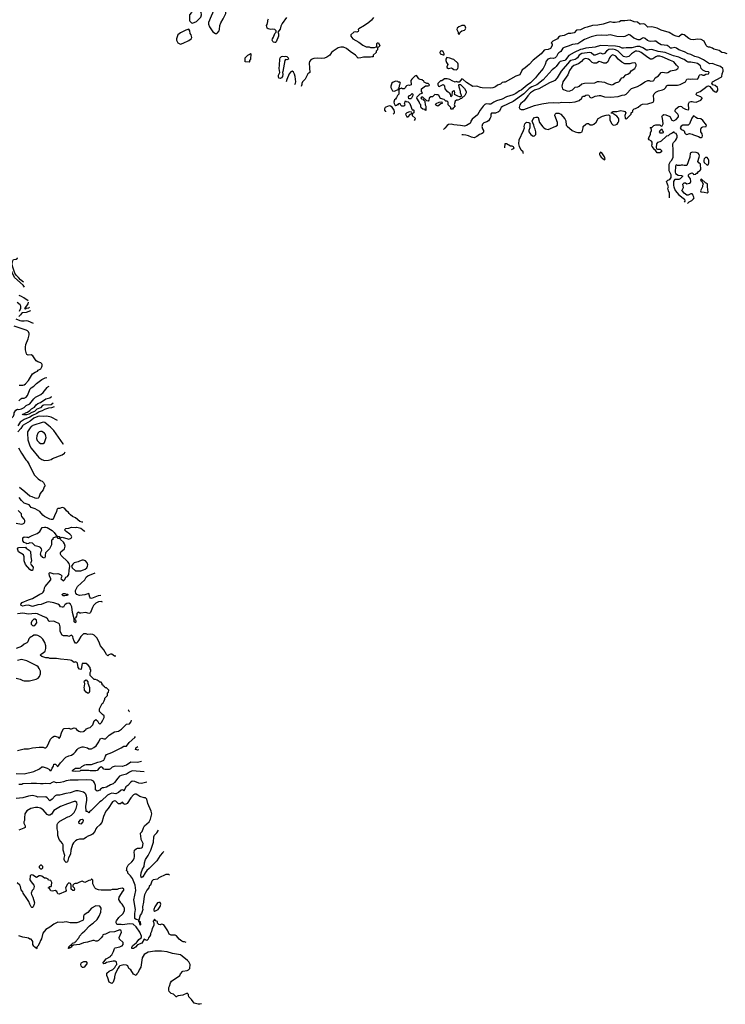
# Model space of a CAD drawing. Header units: inches. Extents: x 2348341 to 2479810, y 460419 to 613669.
# Tile 482 of 656: x 2440782 to 2451262, y 531399 to 546036. Entities that reach past the tile are written whole.
import ezdxf

# ---------------------------------------------------------------- set-up
doc = ezdxf.new("R2010")
doc.units = ezdxf.units.IN
doc.header["$MEASUREMENT"] = 0
for name, color, linetype in [('C4543', 7, 'Continuous'), ('C4544', 7, 'Continuous'), ('C4554', 7, 'Continuous')]:
    doc.layers.add(name, color=color, linetype=linetype)

msp = doc.modelspace()

# ---------------------------------------------------------------- linework, layer by layer
at = {"layer": 'C4543', "color": 2}
for points, elevation in [([(2440824, 540000), (2440799, 539961), (2440753, 539910)], 50), ([(2440972, 540000), (2440954, 539990), (2440935, 539970), (2440899, 539910), (2440895, 539890), (2440904, 539790), (2440930, 539702), (2440950, 539665), (2441068, 539528), (2441110, 539496), (2441150, 539485), (2441210, 539486), (2441250, 539498), (2441269, 539511), (2441414, 539566), (2441448, 539592), (2441458, 539613)], 54), ([(2441431, 539723), (2441428, 539730), (2441287, 539927), (2441238, 539978), (2441212, 540000)], 54), ([(2440766, 539670), (2440806, 539590), (2440871, 539491), (2440891, 539471), (2440923, 539423), (2440998, 539270), (2441058, 539210), (2441090, 539185), (2441115, 539175), (2441137, 539157), (2441157, 539117), (2441158, 539110), (2441145, 539090), (2441131, 539049), (2441088, 538992), (2441065, 538935), (2441055, 538925), (2441030, 538919), (2441010, 538924), (2440965, 538945), (2440930, 538955), (2440859, 539019), (2440780, 539080)], 50), ([(2441717, 538565), (2441710, 538565), (2441676, 538576), (2441610, 538629), (2441568, 538650), (2441534, 538674), (2441515, 538695), (2441508, 538710), (2441476, 538736), (2441450, 538768), (2441430, 538778), (2441410, 538786), (2441371, 538769), (2441350, 538768), (2441340, 538760), (2441332, 538750), (2441330, 538726), (2441297, 538663), (2441278, 538610), (2441270, 538604), (2441250, 538604), (2441230, 538610), (2441150, 538650), (2441124, 538670), (2441083, 538723), (2441010, 538765), (2440950, 538785), (2440923, 538823), (2440850, 538849), (2440810, 538889), (2440775, 538935)], 54), ([(2440730, 538551), (2440810, 538538), (2440830, 538542), (2440850, 538554), (2440858, 538570), (2440858, 538590), (2440848, 538610), (2440815, 538650), (2440808, 538670), (2440808, 538690), (2440759, 538739)], 58), ([(2442009, 537379), (2441990, 537385), (2441950, 537381), (2441910, 537360), (2441879, 537330), (2441861, 537299), (2441834, 537226), (2441824, 537216), (2441810, 537209), (2441766, 537226), (2441690, 537214), (2441675, 537215), (2441650, 537228), (2441640, 537220), (2441632, 537210), (2441631, 537190), (2441623, 537170), (2441610, 537146), (2441594, 537130), (2441598, 537118), (2441610, 537114), (2441614, 537090), (2441610, 537068), (2441590, 537086), (2441589, 537131), (2441566, 537226), (2441558, 537310), (2441536, 537350), (2441510, 537364), (2441483, 537357), (2441458, 537342), (2441447, 537333), (2441430, 537305), (2441410, 537301), (2441390, 537309), (2441373, 537333), (2441348, 537350), (2441290, 537369), (2441210, 537380), (2441185, 537375), (2441098, 537342), (2441050, 537338), (2440970, 537315), (2440910, 537332), (2440870, 537330), (2440830, 537317), (2440803, 537330), (2440798, 537350), (2440819, 537370), (2440910, 537413), (2440970, 537433), (2441082, 537498), (2441114, 537510), (2441130, 537526), (2441145, 537550), (2441149, 537590), (2441161, 537610), (2441244, 537710), (2441244, 537730), (2441226, 537766), (2441218, 537810), (2441230, 537816), (2441290, 537798), (2441350, 537805), (2441390, 537791), (2441405, 537770), (2441402, 537750), (2441392, 537730), (2441430, 537694), (2441450, 537714), (2441466, 537750), (2441490, 537761), (2441509, 537790), (2441514, 537850), (2441525, 537910), (2441514, 537954), (2441499, 537979), (2441399, 538070), (2441388, 538090), (2441388, 538110), (2441394, 538126), (2441449, 538170), (2441457, 538210), (2441445, 538245), (2441430, 538268), (2441387, 538307), (2441382, 538322), (2441350, 538326), (2441342, 538342), (2441330, 538346), (2441310, 538346), (2441274, 538330), (2441274, 538310), (2441258, 538302), (2441254, 538290), (2441252, 538228), (2441222, 538170), (2441167, 538113), (2441158, 538070), (2441162, 538050), (2441150, 538029), (2441122, 538042), (2441115, 538055), (2441102, 538062), (2441089, 538089), (2441099, 538130), (2441109, 538150), (2441105, 538170), (2441090, 538189), (2441070, 538199), (2441010, 538216), (2440970, 538254), (2440930, 538258), (2440910, 538248), (2440890, 538246), (2440875, 538255), (2440850, 538262), (2440827, 538290), (2440827, 538333), (2440850, 538347), (2440886, 538346), (2440902, 538342), (2440910, 538334), (2440926, 538350), (2440966, 538370), (2441043, 538397), (2441082, 538430), (2441114, 538486), (2441150, 538494), (2441170, 538494), (2441190, 538488), (2441263, 538443), (2441294, 538414), (2441320, 538380), (2441334, 538370), (2441338, 538358), (2441370, 538352), (2441378, 538338), (2441390, 538334), (2441410, 538342), (2441497, 538317), (2441510, 538316), (2441546, 538330), (2441558, 538350), (2441548, 538370), (2441528, 538390), (2441470, 538428), (2441449, 538451), (2441466, 538470), (2441510, 538477), (2441550, 538491), (2441613, 538487), (2441630, 538491), (2441690, 538478), (2441740, 538440), (2441750, 538430)], 54), ([(2441985, 537477), (2441948, 537472), (2441850, 537434), (2441835, 537435), (2441822, 537450), (2441810, 537506), (2441750, 537484), (2441670, 537474), (2441630, 537489), (2441615, 537510), (2441609, 537530), (2441610, 537552), (2441642, 537610), (2441749, 537710), (2441769, 537750), (2441793, 537767), (2441901, 537815)], 50), ([(2442207, 536575), (2442190, 536575), (2442150, 536604), (2442130, 536604), (2442106, 536594), (2442090, 536578), (2442070, 536598), (2442030, 536668), (2441984, 536730), (2441955, 536795), (2441926, 536846), (2441890, 536888), (2441870, 536898), (2441830, 536902), (2441790, 536898), (2441767, 536907), (2441730, 536908), (2441690, 536868), (2441655, 536805), (2441638, 536790), (2441630, 536768), (2441610, 536768), (2441590, 536798), (2441575, 536835), (2441570, 536866), (2441550, 536886), (2441510, 536868), (2441490, 536878), (2441430, 536878), (2441410, 536886), (2441383, 536943), (2441385, 537010), (2441374, 537050), (2441362, 537062), (2441318, 537078), (2441290, 537094), (2441230, 537089), (2441214, 537094), (2441193, 537130), (2441170, 537149), (2441130, 537163), (2441044, 537204), (2441010, 537208), (2440910, 537201), (2440830, 537214), (2440750, 537206)], 58), ([(2440750, 535172), (2440850, 535198), (2440910, 535198), (2440970, 535211), (2441070, 535222), (2441130, 535222), (2441150, 535214), (2441170, 535214), (2441190, 535234), (2441240, 535340), (2441270, 535372), (2441295, 535385), (2441310, 535386), (2441351, 535371), (2441370, 535352), (2441382, 535370), (2441408, 535450), (2441430, 535494), (2441440, 535500), (2441510, 535502), (2441530, 535492), (2441550, 535492), (2441590, 535511), (2441610, 535502), (2441623, 535483), (2441660, 535460), (2441690, 535451), (2441727, 535453), (2441742, 535458), (2441746, 535470), (2441762, 535478), (2441770, 535494), (2441810, 535511), (2441830, 535512), (2441870, 535552), (2441890, 535612), (2441910, 535634), (2441935, 535615), (2441950, 535582), (2441970, 535565), (2441974, 535566), (2441998, 535590), (2442016, 535624), (2442036, 535664), (2442038, 535690), (2442010, 535708), (2441968, 535750), (2441968, 535790), (2442008, 535870), (2442020, 535880), (2442038, 535910), (2442047, 535933), (2442048, 535952), (2442086, 535990), (2442086, 536030), (2442102, 536038), (2442106, 536070), (2442070, 536106), (2442050, 536106), (2442042, 536122), (2442027, 536127), (2442022, 536142), (2442006, 536150), (2442006, 536170), (2441990, 536186), (2441970, 536188), (2441960, 536200), (2441930, 536218), (2441907, 536227), (2441888, 536228), (2441830, 536286), (2441828, 536330), (2441838, 536350), (2441838, 536370), (2441828, 536388), (2441827, 536407), (2441800, 536440), (2441770, 536466), (2441710, 536466), (2441697, 536383), (2441690, 536378), (2441670, 536382), (2441650, 536408), (2441639, 536470), (2441630, 536482), (2441610, 536488), (2441590, 536482), (2441550, 536509), (2441530, 536515), (2441490, 536522), (2441390, 536528), (2441330, 536542), (2441230, 536542), (2441210, 536549), (2441170, 536549), (2441108, 536570), (2441088, 536590), (2441106, 536610), (2441130, 536622), (2441158, 536650), (2441169, 536691), (2441169, 536730), (2441156, 536776), (2441127, 536827), (2441097, 536857), (2441050, 536884), (2441030, 536889), (2440990, 536886), (2440974, 536870), (2440950, 536862), (2440930, 536849), (2440916, 536830), (2440904, 536790), (2440890, 536773), (2440848, 536752), (2440810, 536717), (2440731, 536689)], 62), ([(2440730, 536246), (2440791, 536231), (2440830, 536211), (2440850, 536206), (2440926, 536210), (2441025, 536235), (2441058, 536250), (2441075, 536270), (2441089, 536310), (2441089, 536350), (2441072, 536392), (2441055, 536415), (2441035, 536430), (2440890, 536507), (2440810, 536524), (2440751, 536509)], 66), ([(2442411, 535747), (2442406, 535750), (2442398, 535770), (2442404, 535775)], 58), ([(2440730, 534829), (2440850, 534826), (2440990, 534862), (2441078, 534902), (2441110, 534931), (2441130, 534931), (2441191, 534911), (2441222, 534890), (2441230, 534874), (2441250, 534874), (2441262, 534910), (2441282, 534938), (2441290, 534971), (2441314, 534970), (2441334, 534950), (2441338, 534938), (2441350, 534934), (2441388, 534990), (2441469, 535071), (2441510, 535091), (2441550, 535105), (2441588, 535130), (2441609, 535151), (2441634, 535186), (2441655, 535205), (2441710, 535225), (2441730, 535225), (2441790, 535211), (2441810, 535198), (2441850, 535198), (2441883, 535217), (2441916, 535244), (2441957, 535303), (2441975, 535345), (2442004, 535356), (2442030, 535345), (2442054, 535346), (2442110, 535398), (2442163, 535437), (2442189, 535451), (2442250, 535461), (2442295, 535490), (2442370, 535565), (2442410, 535571), (2442430, 535591), (2442436, 535604), (2442442, 535623)], 58), ([(2442593, 535007), (2442530, 534995), (2442430, 534998), (2442370, 534953), (2442334, 534946), (2442310, 534934), (2442200, 534940), (2442157, 534923), (2442130, 534898), (2442110, 534888), (2442050, 534888), (2442033, 534893), (2442010, 534922), (2441990, 534929), (2441962, 534910), (2441930, 534875), (2441910, 534869), (2441830, 534869), (2441810, 534875), (2441770, 534877), (2441687, 534873), (2441673, 534867), (2441610, 534859), (2441570, 534864), (2441562, 534870), (2441582, 534890), (2441610, 534908), (2441630, 534912), (2441670, 534910), (2441685, 534915), (2441705, 534935), (2441750, 534957), (2441770, 534963), (2441850, 534965), (2441941, 534999), (2441989, 535010), (2442030, 535028), (2442043, 535050), (2442054, 535086), (2442070, 535112), (2442150, 535141), (2442288, 535210), (2442330, 535238), (2442370, 535238), (2442408, 535292), (2442492, 535368), (2442502, 535378)], 54), ([(2442550, 535182), (2442550, 535182), (2442530, 535177), (2442498, 535190), (2442506, 535194), (2442509, 535210), (2442538, 535230)], 50), ([(2442631, 534853), (2442630, 534853), (2442450, 534869), (2442410, 534849), (2442370, 534819), (2442290, 534801), (2442265, 534790), (2442237, 534763), (2442190, 534695), (2442170, 534679), (2442130, 534664), (2442070, 534625), (2442030, 534615), (2442010, 534615), (2441982, 534598), (2441970, 534585), (2441930, 534569), (2441909, 534589), (2441909, 534650), (2441895, 534690), (2441877, 534717), (2441846, 534730), (2441770, 534738), (2441650, 534729), (2441530, 534733), (2441470, 534721), (2441430, 534706), (2441390, 534698), (2441330, 534694), (2441290, 534705), (2441262, 534698), (2441230, 534678), (2441170, 534682), (2441130, 534675), (2441090, 534675), (2441030, 534684), (2440950, 534684), (2440830, 534675), (2440811, 534669), (2440771, 534669)], 58), ([(2442668, 534702), (2442590, 534681), (2442550, 534685), (2442490, 534709), (2442450, 534714), (2442425, 534695), (2442390, 534654), (2442358, 534630), (2442330, 534569), (2442322, 534582), (2442310, 534589), (2442290, 534582), (2442250, 534549), (2442210, 534530), (2442150, 534537), (2442125, 534530), (2442086, 534510), (2441995, 534425), (2441970, 534409), (2441842, 534278), (2441820, 534260), (2441810, 534246), (2441790, 534266), (2441770, 534266), (2441769, 534269), (2441766, 534346), (2441778, 534430), (2441779, 534470), (2441775, 534495), (2441762, 534522), (2441750, 534539), (2441730, 534553), (2441650, 534573), (2441614, 534574), (2441530, 534541), (2441467, 534533), (2441371, 534509), (2441330, 534509), (2441310, 534499), (2441266, 534450), (2441230, 534424), (2441190, 534469), (2441170, 534484), (2441050, 534479), (2441030, 534489), (2440970, 534502), (2440910, 534494), (2440830, 534469), (2440730, 534459)], 62), ([(2443009, 533318), (2442990, 533328), (2442950, 533328), (2442850, 533278), (2442830, 533262), (2442762, 533250), (2442742, 533230), (2442722, 533170), (2442706, 533154), (2442698, 533130), (2442670, 533098), (2442634, 533026), (2442623, 532970), (2442620, 532920), (2442605, 532850), (2442605, 532830), (2442611, 532810), (2442591, 532750), (2442570, 532722), (2442551, 532650), (2442553, 532633), (2442570, 532630), (2442577, 532583), (2442570, 532578), (2442562, 532618), (2442566, 532626), (2442550, 532629), (2442549, 532649), (2442510, 532660), (2442494, 532674), (2442493, 532747), (2442504, 532810), (2442479, 532950), (2442509, 533090), (2442499, 533170), (2442455, 533270), (2442429, 533309), (2442388, 533350), (2442387, 533367), (2442369, 533390), (2442375, 533405), (2442375, 533430), (2442382, 533450), (2442395, 533470), (2442445, 533515), (2442472, 533548), (2442482, 533570), (2442489, 533590), (2442489, 533630), (2442482, 533650), (2442488, 533690), (2442510, 533712), (2442530, 533722), (2442570, 533719), (2442590, 533723), (2442605, 533735), (2442613, 533790), (2442597, 533830), (2442584, 533850), (2442582, 533910), (2442575, 533930), (2442578, 533942), (2442602, 533970), (2442618, 534022), (2442635, 534050), (2442704, 534110), (2442726, 534154), (2442746, 534230), (2442736, 534270), (2442683, 534383), (2442668, 534450), (2442650, 534468), (2442630, 534469), (2442566, 534490), (2442538, 534510), (2442510, 534522), (2442490, 534524), (2442470, 534515), (2442431, 534470), (2442376, 534384), (2442350, 534368), (2442330, 534378), (2442310, 534404), (2442279, 534381), (2442250, 534379), (2442210, 534421), (2442190, 534425), (2442158, 534410), (2442098, 534310), (2442061, 534270), (2442026, 534190), (2442000, 534100), (2441974, 534066), (2441925, 534030), (2441911, 534009), (2441898, 533970), (2441861, 533930), (2441850, 533921), (2441786, 533894), (2441770, 533878), (2441730, 533855), (2441670, 533853), (2441637, 533843), (2441610, 533829), (2441579, 533801), (2441565, 533775), (2441539, 533690), (2441536, 533630), (2441504, 533576), (2441490, 533518), (2441470, 533508), (2441450, 533528), (2441444, 533550), (2441444, 533570), (2441454, 533610), (2441429, 533690), (2441429, 533770), (2441419, 533790), (2441369, 533850), (2441349, 533909), (2441349, 533970), (2441338, 534010), (2441338, 534070), (2441348, 534090), (2441376, 534124), (2441495, 534185), (2441518, 534190), (2441550, 534211), (2441589, 534250), (2441621, 534310), (2441637, 534370), (2441630, 534398), (2441610, 534414), (2441590, 534413), (2441490, 534381), (2441390, 534342), (2441290, 534278), (2441253, 534227), (2441230, 534213), (2441210, 534209), (2441190, 534222), (2441130, 534289), (2441093, 534313), (2441050, 534324), (2441015, 534325), (2440948, 534312), (2440890, 534275), (2440858, 534230), (2440858, 534210), (2440851, 534189), (2440851, 534130), (2440845, 534110), (2440845, 534090), (2440861, 534050), (2440861, 534030), (2440844, 534016), (2440771, 533990)], 66), ([(2442923, 533670), (2442901, 533650), (2442867, 533610), (2442818, 533530), (2442704, 533416), (2442670, 533389), (2442644, 533356), (2442610, 533293), (2442594, 533286), (2442590, 533278), (2442580, 533310), (2442587, 533353), (2442606, 533410), (2442628, 533450), (2442636, 533504), (2442649, 533550), (2442690, 533611), (2442729, 533690), (2442769, 533810), (2442775, 533890), (2442786, 533914), (2442819, 533950), (2442845, 533987)], 62), ([(2443255, 532320), (2443230, 532329), (2443210, 532329), (2443190, 532338), (2443149, 532369), (2443128, 532390), (2443110, 532418), (2443090, 532428), (2443030, 532428), (2443003, 532443), (2442982, 532490), (2442920, 532580), (2442908, 532588), (2442890, 532589), (2442870, 532582), (2442847, 532587), (2442828, 532608), (2442826, 532630), (2442802, 532642), (2442790, 532658), (2442782, 532658), (2442764, 532636), (2442762, 532630), (2442772, 532612), (2442774, 532570), (2442750, 532526), (2442739, 532481), (2442725, 532450), (2442722, 532430), (2442710, 532406), (2442693, 532387), (2442690, 532366), (2442670, 532349), (2442630, 532368), (2442594, 532306), (2442530, 532282), (2442504, 532250), (2442470, 532229), (2442449, 532229), (2442447, 532250), (2442458, 532270), (2442490, 532299), (2442512, 532308), (2442524, 532330), (2442550, 532362), (2442589, 532391), (2442589, 532410), (2442566, 532470), (2442510, 532549), (2442469, 532589), (2442410, 532594), (2442310, 532579), (2442290, 532586), (2442230, 532587), (2442224, 532590), (2442215, 532610), (2442215, 532630), (2442220, 532640), (2442255, 532690), (2442314, 532746), (2442337, 532790), (2442337, 532830), (2442330, 532848), (2442302, 532890), (2442282, 532910), (2442256, 532956), (2442258, 532990), (2442316, 533084), (2442326, 533090), (2442326, 533110), (2442310, 533126), (2442250, 533118), (2442228, 533108), (2442153, 533107), (2442130, 533098), (2441990, 533095), (2441950, 533102), (2441910, 533118), (2441898, 533130), (2441869, 533190), (2441867, 533247), (2441850, 533266), (2441836, 533244), (2441810, 533238), (2441750, 533208), (2441730, 533222), (2441709, 533229), (2441670, 533217), (2441630, 533194), (2441606, 533194), (2441590, 533188), (2441572, 533170), (2441572, 533150), (2441591, 533131), (2441598, 533110), (2441590, 533089), (2441569, 533089), (2441548, 533110), (2441546, 533170), (2441535, 533195), (2441510, 533206), (2441490, 533186), (2441462, 533130), (2441472, 533090), (2441464, 533076), (2441370, 533035), (2441350, 533042), (2441342, 533050), (2441334, 533074), (2441310, 533089), (2441270, 533079), (2441245, 533085), (2441222, 533122), (2441207, 533127), (2441210, 533134), (2441222, 533138), (2441226, 533150), (2441247, 533153), (2441256, 533164), (2441258, 533210), (2441242, 533242), (2441210, 533246), (2441202, 533262), (2441175, 533275), (2441150, 533275), (2441110, 533302), (2441093, 533307), (2441070, 533308), (2441030, 533286), (2440977, 533317), (2440950, 533322), (2440938, 533310), (2440931, 533250), (2440950, 533218), (2440991, 533171), (2440996, 533150), (2440985, 533110), (2440968, 533092), (2440951, 533050), (2440956, 533030), (2440978, 532990), (2440999, 532910), (2440998, 532890), (2440982, 532850), (2440970, 532838), (2440960, 532840), (2440950, 532846), (2440942, 532870), (2440930, 532888), (2440919, 532930), (2440886, 532970), (2440835, 533050), (2440829, 533069), (2440802, 533102), (2440794, 533150), (2440784, 533170), (2440744, 533204)], 70), ([(2443480, 531407), (2443459, 531401), (2443430, 531399), (2443374, 531414), (2443335, 531470), (2443295, 531510), (2443287, 531533), (2443287, 531547), (2443270, 531566), (2443206, 531534), (2443134, 531526), (2443120, 531520), (2443109, 531509), (2443106, 531510), (2443068, 531548), (2443030, 531562), (2443004, 531590), (2442997, 531610), (2442999, 531650), (2443009, 531670), (2443022, 531718), (2443038, 531742), (2443158, 531830), (2443170, 531854), (2443206, 531890), (2443270, 531902), (2443290, 531912), (2443308, 531930), (2443313, 531990), (2443293, 532030), (2443274, 532050), (2443197, 532117), (2443170, 532133), (2443142, 532142), (2443050, 532155), (2442970, 532178), (2442890, 532189), (2442787, 532187), (2442688, 532172), (2442630, 532142), (2442601, 532090), (2442581, 531950), (2442558, 531910), (2442542, 531870), (2442522, 531850), (2442510, 531829), (2442470, 531849), (2442434, 531910), (2442405, 531930), (2442389, 531970), (2442370, 531979), (2442330, 531984), (2442310, 531982), (2442271, 531969), (2442260, 531960), (2442244, 531936), (2442202, 531850), (2442191, 531810), (2442191, 531790), (2442170, 531726), (2442150, 531709), (2442110, 531729), (2442092, 531792), (2442076, 531830), (2442076, 531864), (2442110, 531891), (2442163, 531917), (2442195, 531945), (2442210, 531974), (2442226, 531990), (2442218, 532030), (2442200, 532040), (2442170, 532041), (2442070, 532019), (2442050, 532005), (2442030, 532002), (2442018, 532010), (2442029, 532030), (2442065, 532075), (2442128, 532110), (2442135, 532125), (2442150, 532134), (2442177, 532183), (2442189, 532230), (2442199, 532241), (2442270, 532254), (2442290, 532262), (2442304, 532270), (2442319, 532290), (2442317, 532317), (2442266, 532370), (2442258, 532390), (2442295, 532470), (2442288, 532490), (2442270, 532508), (2442190, 532479), (2442114, 532470), (2442057, 532443), (2442030, 532439), (2442018, 532430), (2442011, 532410), (2441994, 532386), (2441951, 532349), (2441930, 532339), (2441910, 532339), (2441890, 532349), (2441868, 532348), (2441790, 532321), (2441728, 532312), (2441669, 532289), (2441582, 532278), (2441567, 532267), (2441553, 532267), (2441551, 532250), (2441535, 532245), (2441530, 532238), (2441522, 532238), (2441514, 532230), (2441506, 532230), (2441510, 532254), (2441530, 532274), (2441542, 532278), (2441546, 532290), (2441562, 532298), (2441566, 532310), (2441602, 532318), (2441606, 532330), (2441622, 532338), (2441626, 532350), (2441666, 532390), (2441670, 532414), (2441716, 532464), (2441749, 532491), (2441816, 532564), (2441840, 532580), (2441850, 532592), (2441875, 532605), (2441930, 532662), (2441962, 532710), (2441989, 532770), (2441994, 532830), (2441970, 532858), (2441960, 532860), (2441910, 532862), (2441850, 532829), (2441794, 532766), (2441741, 532730), (2441731, 532710), (2441731, 532670), (2441722, 532650), (2441662, 532618), (2441630, 532609), (2441530, 532609), (2441470, 532624), (2441410, 532616), (2441350, 532618), (2441288, 532592), (2441230, 532545), (2441171, 532509), (2441124, 532456), (2441106, 532374), (2441091, 532350), (2441078, 532310), (2441050, 532266), (2441034, 532250), (2441034, 532230), (2441030, 532226), (2441022, 532242), (2441010, 532246), (2440990, 532266), (2440978, 532290), (2440975, 532335), (2440968, 532350), (2440950, 532368), (2440930, 532368), (2440910, 532382), (2440888, 532388), (2440830, 532395), (2440770, 532418)], 74)]:
    msp.add_lwpolyline(points, dxfattribs=dict(at, elevation=elevation))
for points, elevation in [([(2441090, 539915), (2441070, 539909), (2441050, 539888), (2441035, 539850), (2441031, 539810), (2441043, 539783), (2441070, 539751), (2441090, 539738), (2441130, 539738), (2441149, 539751), (2441160, 539780), (2441173, 539827), (2441170, 539846), (2441164, 539870), (2441149, 539890), (2441110, 539914)], 58), ([(2440950, 537848), (2440930, 537862), (2440870, 537938), (2440849, 537990), (2440849, 538050), (2440839, 538079), (2440766, 538126), (2440749, 538170), (2440755, 538185), (2440770, 538191), (2440870, 538194), (2440880, 538180), (2440922, 538150), (2440942, 538130), (2440945, 538055), (2440958, 537990), (2440942, 537950), (2440950, 537934), (2440980, 537900), (2440982, 537890), (2440970, 537848)], 54), ([(2441730, 538002), (2441710, 538002), (2441670, 537989), (2441650, 537975), (2441590, 537962), (2441570, 537942), (2441551, 537910), (2441559, 537890), (2441610, 537841), (2441690, 537845), (2441730, 537857), (2441754, 537870), (2441777, 537890), (2441789, 537910), (2441794, 537930), (2441784, 537964), (2441758, 537990)], 54), ([(2441470, 537496), (2441490, 537496), (2441498, 537490), (2441490, 537478), (2441470, 537478), (2441450, 537469), (2441426, 537470), (2441408, 537490), (2441430, 537505), (2441450, 537505)], 50), ([(2441010, 537125), (2440990, 537124), (2440964, 537096), (2440951, 537070), (2440951, 537050), (2440970, 537031), (2440990, 537026), (2441015, 537045), (2441035, 537070), (2441033, 537110)], 62), ([(2441790, 536026), (2441770, 536038), (2441746, 536070), (2441746, 536090), (2441738, 536110), (2441746, 536130), (2441748, 536170), (2441738, 536190), (2441746, 536210), (2441770, 536222), (2441792, 536192), (2441793, 536173), (2441818, 536110), (2441818, 536050), (2441810, 536026)], 62), ([(2441690, 534079), (2441666, 534086), (2441661, 534110), (2441690, 534146), (2441711, 534151), (2441722, 534142), (2441725, 534130), (2441721, 534110)], 62), ([(2441090, 533468), (2441072, 533450), (2441073, 533433), (2441090, 533414), (2441110, 533414), (2441126, 533430), (2441126, 533450), (2441107, 533467)], 70), ([(2442870, 532915), (2442850, 532915), (2442830, 532908), (2442787, 532850), (2442772, 532810), (2442773, 532793), (2442790, 532782), (2442838, 532810), (2442869, 532851), (2442879, 532890)], 70), ([(2441773, 532033), (2441730, 532029), (2441710, 532019), (2441692, 532010), (2441685, 531990), (2441692, 531970), (2441710, 531952), (2441730, 531951), (2441750, 531958), (2441788, 532010)], 78)]:
    msp.add_lwpolyline(points, close=True, dxfattribs=dict(at, elevation=elevation))
at = {"layer": 'C4544', "color": 2}
for points, elevation in [([(2443436, 546256), (2443405, 546255), (2443380, 546240), (2443364, 546216), (2443335, 546145), (2443305, 546110), (2443305, 546025), (2443310, 546014), (2443334, 545990), (2443350, 545982), (2443406, 546010), (2443470, 546074), (2443482, 546110), (2443478, 546150), (2443465, 546165), (2443459, 546179), (2443461, 546230), (2443450, 546249)], 42), ([(2443810, 546289), (2443770, 546289), (2443750, 546282), (2443730, 546268), (2443682, 546210), (2443623, 546090), (2443585, 545995), (2443585, 545970), (2443599, 545930), (2443650, 545854), (2443690, 545832), (2443710, 545832), (2443720, 545840), (2443742, 545870), (2443749, 545890), (2443755, 545950), (2443769, 545990), (2443804, 546050), (2443841, 546130), (2443849, 546171), (2443849, 546230), (2443834, 546274)], 42), ([(2447350, 545949), (2447330, 545942), (2447302, 545930), (2447278, 545910), (2447276, 545890), (2447294, 545850), (2447294, 545830), (2447310, 545814), (2447326, 545850), (2447350, 545872), (2447390, 545882), (2447398, 545890), (2447408, 545910), (2447399, 545939), (2447390, 545948)], 46), ([(2443294, 545894), (2443250, 545882), (2443170, 545842), (2443131, 545810), (2443111, 545750), (2443112, 545730), (2443130, 545694), (2443170, 545672), (2443210, 545685), (2443293, 545727), (2443328, 545752), (2443338, 545770), (2443329, 545810), (2443313, 545833), (2443309, 545869)], 42), ([(2444190, 545406), (2444128, 545410), (2444128, 545468), (2444168, 545510), (2444198, 545522), (2444210, 545534), (2444214, 545530), (2444212, 545450), (2444194, 545430), (2444194, 545410)], 38), ([(2447050, 545575), (2447030, 545568), (2447021, 545550), (2447025, 545530), (2447070, 545512), (2447086, 545514), (2447088, 545530), (2447070, 545558)], 46), ([(2449590, 545512), (2449570, 545505), (2449555, 545490), (2449541, 545470), (2449517, 545410), (2449490, 545390), (2449458, 545390), (2449425, 545405), (2449390, 545413), (2449348, 545392), (2449330, 545388), (2449310, 545390), (2449282, 545402), (2449250, 545435), (2449230, 545447), (2449190, 545458), (2449170, 545456), (2449150, 545444), (2449125, 545415), (2449081, 545379), (2449010, 545353), (2448983, 545330), (2448950, 545279), (2448922, 545218), (2448848, 545112), (2448835, 545050), (2448842, 545010), (2448857, 544997), (2448910, 544976), (2448945, 544975), (2448970, 544981), (2448990, 544991), (2449030, 545031), (2449070, 545036), (2449090, 545047), (2449130, 545083), (2449170, 545093), (2449325, 545095), (2449365, 545115), (2449390, 545117), (2449470, 545106), (2449508, 545088), (2449570, 545066), (2449589, 545071), (2449630, 545098), (2449678, 545110), (2449695, 545125), (2449710, 545154), (2449726, 545170), (2449750, 545178), (2449783, 545217), (2449813, 545227), (2449848, 545250), (2449866, 545274), (2449918, 545310), (2449938, 545350), (2449938, 545370), (2449928, 545388), (2449910, 545395), (2449874, 545390), (2449842, 545378), (2449770, 545378), (2449724, 545404), (2449671, 545451), (2449634, 545494)], 62), ([(2444710, 545491), (2444730, 545495), (2444750, 545487), (2444770, 545471), (2444773, 545450), (2444750, 545441), (2444730, 545443), (2444722, 545430), (2444690, 545268), (2444683, 545250), (2444688, 545228), (2444684, 545190), (2444670, 545170), (2444650, 545163), (2444630, 545169), (2444624, 545190), (2444626, 545210), (2444644, 545250), (2444637, 545310), (2444642, 545358), (2444643, 545450), (2444651, 545469), (2444670, 545488), (2444690, 545496)], 38), ([(2447125, 545475), (2447111, 545450), (2447111, 545430), (2447121, 545401), (2447142, 545370), (2447124, 545336), (2447125, 545325), (2447150, 545312), (2447190, 545318), (2447210, 545311), (2447230, 545296), (2447270, 545292), (2447289, 545311), (2447295, 545330), (2447295, 545375), (2447288, 545388), (2447230, 545446), (2447210, 545448), (2447170, 545465)], 46), ([(2446370, 545122), (2446330, 545109), (2446308, 545092), (2446292, 545050), (2446292, 545030), (2446318, 544978), (2446350, 544972), (2446370, 544982), (2446402, 544998), (2446406, 545010), (2446418, 545022), (2446428, 545072), (2446438, 545090), (2446427, 545107), (2446408, 545108), (2446396, 545116)], 46), ([(2446590, 544858), (2446562, 544862), (2446558, 544890), (2446569, 544910), (2446584, 544916), (2446610, 544938), (2446622, 544930), (2446622, 544910), (2446602, 544870)], 46), ([(2446990, 544749), (2446970, 544758), (2446958, 544770), (2446968, 544790), (2447010, 544812), (2447053, 544813), (2447054, 544790), (2447037, 544783)], 46), ([(2446570, 544666), (2446534, 544650), (2446514, 544630), (2446530, 544594), (2446550, 544594), (2446587, 544633), (2446602, 544638), (2446606, 544650), (2446602, 544662)], 46), ([(2449410, 544068), (2449392, 544048), (2449391, 544030), (2449401, 544010), (2449418, 543990), (2449470, 543954), (2449478, 543970), (2449470, 543998), (2449430, 544055)], 54)]:
    msp.add_lwpolyline(points, close=True, dxfattribs=dict(at, elevation=elevation))
for points, elevation in [([(2444743, 546070), (2444681, 545979), (2444661, 545939), (2444650, 545897), (2444615, 545850), (2444624, 545824), (2444624, 545790), (2444592, 545708), (2444581, 545699), (2444570, 545695), (2444550, 545700), (2444540, 545710), (2444532, 545730), (2444536, 545750), (2444550, 545776), (2444570, 545830), (2444589, 545850), (2444589, 545870), (2444569, 545889), (2444530, 545897), (2444510, 545889), (2444470, 545901), (2444459, 545910), (2444449, 545950), (2444456, 545964), (2444469, 546010), (2444469, 546030), (2444478, 546050)], 38), ([(2446038, 546070), (2446005, 546030), (2445967, 545993), (2445905, 545950), (2445820, 545900), (2445811, 545890), (2445816, 545870), (2445810, 545862), (2445790, 545849), (2445770, 545857), (2445742, 545850), (2445702, 545810), (2445698, 545790), (2445732, 545750), (2445820, 545700), (2445877, 545657), (2445930, 545631), (2445970, 545631), (2445990, 545625), (2446050, 545622), (2446074, 545634), (2446086, 545634), (2446084, 545676), (2446090, 545692), (2446112, 545690), (2446131, 545649), (2446110, 545626), (2446098, 545622), (2446094, 545590), (2446074, 545570), (2446074, 545550), (2446034, 545510), (2446034, 545490), (2446030, 545486), (2446010, 545486), (2445990, 545478), (2445890, 545478), (2445850, 545468), (2445810, 545466), (2445768, 545508), (2445690, 545562), (2445635, 545610), (2445590, 545627), (2445551, 545629), (2445510, 545616), (2445436, 545570), (2445415, 545550), (2445386, 545510), (2445341, 545479), (2445310, 545464), (2445270, 545457), (2445210, 545463), (2445150, 545459), (2445110, 545444), (2445087, 545413), (2445083, 545390), (2445092, 545250), (2445062, 545230), (2445022, 545150), (2444982, 545110), (2444972, 545088), (2444972, 545072), (2444964, 545045)], 42), ([(2450000, 545970), (2449990, 545969), (2449957, 545997), (2449910, 546005), (2449850, 546029), (2449770, 546019), (2449710, 546019), (2449690, 546005), (2449627, 545993), (2449590, 545993), (2449550, 546004), (2449450, 545969), (2449370, 545955), (2449290, 545950), (2449210, 545923), (2449170, 545914), (2449110, 545883), (2449050, 545878), (2449017, 545843), (2448970, 545832), (2448930, 545829), (2448870, 545803), (2448807, 545793), (2448784, 545776), (2448771, 545749), (2448702, 545718), (2448674, 545690), (2448690, 545674), (2448691, 545651), (2448665, 545610), (2448630, 545593), (2448590, 545590), (2448570, 545581), (2448527, 545530), (2448408, 545432), (2448350, 545368), (2448322, 545350), (2448285, 545315), (2448247, 545293), (2448210, 545218), (2448150, 545195), (2447991, 545109), (2447970, 545109), (2447950, 545102), (2447921, 545079), (2447877, 545063), (2447850, 545039), (2447810, 545025), (2447770, 545017), (2447650, 545023), (2447627, 545027), (2447570, 545049), (2447510, 545044), (2447420, 545100), (2447370, 545148), (2447350, 545155), (2447310, 545106), (2447290, 545106), (2447270, 545115), (2447250, 545109), (2447205, 545125), (2447170, 545149), (2447130, 545159), (2447090, 545155), (2447052, 545128), (2447030, 545126), (2446993, 545087), (2446992, 545070), (2447002, 545050), (2447010, 545042), (2447070, 545072), (2447084, 545064), (2447093, 545047), (2447094, 545010), (2447120, 544980), (2447145, 544965), (2447162, 544950), (2447174, 544930), (2447178, 544898), (2447190, 544894), (2447206, 544910), (2447208, 544970), (2447230, 544982), (2447236, 544976), (2447242, 544950), (2447234, 544930), (2447282, 544902), (2447307, 544893), (2447327, 544893), (2447342, 544898), (2447346, 544910), (2447329, 544949), (2447328, 544968), (2447316, 545016), (2447307, 545033), (2447306, 545070), (2447310, 545074), (2447330, 545074), (2447390, 545014), (2447412, 544970), (2447412, 544950), (2447393, 544907), (2447373, 544887), (2447358, 544882), (2447350, 544866), (2447330, 544866), (2447312, 544848), (2447290, 544838), (2447270, 544838), (2447250, 544826), (2447234, 544770), (2447238, 544758), (2447254, 544750), (2447238, 544742), (2447234, 544730), (2447218, 544722), (2447210, 544706), (2447190, 544706), (2447186, 544710), (2447186, 544730), (2447146, 544770), (2447146, 544810), (2447130, 544826), (2447110, 544826), (2447086, 544850), (2447030, 544866), (2447006, 544910), (2446990, 544918), (2446970, 544918), (2446950, 544926), (2446914, 544890), (2446890, 544888), (2446866, 544874), (2446862, 544870), (2446860, 544840), (2446850, 544826), (2446828, 544828), (2446770, 544886), (2446750, 544886), (2446742, 544870), (2446750, 544862), (2446774, 544854), (2446774, 544850), (2446794, 544834), (2446800, 544820), (2446802, 544770), (2446812, 544750), (2446814, 544686), (2446806, 544690), (2446802, 544702), (2446768, 544708), (2446747, 544727), (2446738, 544750), (2446738, 544770), (2446725, 544785), (2446717, 544817), (2446682, 544870), (2446686, 544890), (2446730, 544932), (2446758, 544942), (2446766, 544950), (2446749, 544969), (2446748, 545010), (2446810, 545054), (2446850, 545054), (2446862, 545058), (2446866, 545070), (2446850, 545086), (2446830, 545086), (2446790, 545108), (2446786, 545126), (2446766, 545130), (2446762, 545142), (2446730, 545146), (2446710, 545158), (2446680, 545200), (2446670, 545208), (2446650, 545198), (2446607, 545153), (2446591, 545130), (2446594, 545070), (2446570, 545059), (2446550, 545061), (2446526, 545054), (2446516, 545044), (2446510, 545028), (2446491, 545009), (2446469, 545009), (2446450, 545018), (2446418, 545002), (2446413, 544987), (2446411, 544929), (2446392, 544910), (2446380, 544880), (2446364, 544856), (2446350, 544846), (2446338, 544810), (2446342, 544790), (2446354, 544770), (2446370, 544762), (2446376, 544764), (2446394, 544774), (2446406, 544774), (2446410, 544792), (2446430, 544794), (2446433, 544773), (2446450, 544754), (2446490, 544754), (2446506, 544770), (2446498, 544790), (2446510, 544832), (2446522, 544822), (2446553, 544813), (2446574, 544790), (2446597, 544737), (2446604, 544704), (2446610, 544694), (2446630, 544694), (2446634, 544690), (2446634, 544650), (2446618, 544642), (2446612, 544610), (2446654, 544570), (2446651, 544550), (2446642, 544537)], 46), ([(2450000, 545742), (2449990, 545735), (2449970, 545737), (2449901, 545761), (2449850, 545804), (2449830, 545814), (2449797, 545803), (2449770, 545784), (2449750, 545779), (2449650, 545784), (2449550, 545813), (2449490, 545803), (2449430, 545806), (2449350, 545803), (2449270, 545781), (2449170, 545741), (2449130, 545719), (2449070, 545677), (2448990, 545669), (2448930, 545643), (2448870, 545625), (2448850, 545613), (2448818, 545562), (2448790, 545545), (2448773, 545527), (2448754, 545490), (2448736, 545470), (2448710, 545461), (2448670, 545465), (2448626, 545450), (2448603, 545417), (2448587, 545370), (2448556, 545310), (2448471, 545209), (2448443, 545170), (2448370, 545096), (2448318, 545062), (2448231, 544990), (2448203, 544977), (2448150, 544939), (2448110, 544917), (2448010, 544889), (2447950, 544854), (2447862, 544830), (2447822, 544810), (2447780, 544780), (2447750, 544778), (2447710, 544785), (2447690, 544777), (2447664, 544750), (2447620, 544690), (2447579, 544621), (2447502, 544558), (2447481, 544530), (2447475, 544505), (2447466, 544494), (2447419, 544461), (2447390, 544453), (2447330, 544465), (2447230, 544473), (2447190, 544483), (2447150, 544477), (2447130, 544464), (2447097, 544423), (2447077, 544405)], 50), ([(2450000, 545633), (2449990, 545637), (2449950, 545637), (2449876, 545616), (2449790, 545617), (2449750, 545613), (2449730, 545615), (2449690, 545634), (2449630, 545644), (2449410, 545653), (2449330, 545626), (2449192, 545612), (2449140, 545600), (2449110, 545592), (2449015, 545550), (2448937, 545503), (2448890, 545440), (2448877, 545430), (2448810, 545413), (2448787, 545393), (2448750, 545338), (2448730, 545318), (2448690, 545293), (2448557, 545143), (2448461, 545070), (2448390, 545037), (2448350, 545011), (2448327, 544993), (2448270, 544935), (2448110, 544820), (2447952, 544748), (2447934, 544730), (2447921, 544710), (2447910, 544678), (2447895, 544665), (2447848, 544648), (2447790, 544648), (2447778, 544630), (2447778, 544590), (2447771, 544570), (2447746, 544534), (2447722, 544518), (2447677, 544503), (2447656, 544484), (2447647, 544447), (2447656, 544416), (2447672, 544390), (2447670, 544366), (2447664, 544356), (2447640, 544340), (2447610, 544329), (2447570, 544298), (2447530, 544282), (2447490, 544288), (2447446, 544310), (2447410, 544321), (2447370, 544326), (2447350, 544324), (2447348, 544323)], 54), ([(2450000, 545554), (2449982, 545562), (2449950, 545569), (2449930, 545566), (2449896, 545550), (2449867, 545530), (2449829, 545491), (2449790, 545478), (2449748, 545488), (2449670, 545570), (2449629, 545589), (2449590, 545597), (2449530, 545591), (2449515, 545585), (2449496, 545570), (2449470, 545533), (2449450, 545525), (2449410, 545538), (2449390, 545535), (2449330, 545507), (2449310, 545509), (2449270, 545541), (2449250, 545547), (2449130, 545531), (2449090, 545507), (2449065, 545470), (2449047, 545453), (2449030, 545444), (2448970, 545430), (2448946, 545414), (2448824, 545270), (2448766, 545174), (2448730, 545134), (2448710, 545121), (2448650, 545099), (2448490, 545008), (2448430, 544988), (2448370, 544947), (2448330, 544903), (2448272, 544828), (2448226, 544790), (2448211, 544770), (2448202, 544730), (2448212, 544712), (2448230, 544702), (2448270, 544702), (2448430, 544759), (2448535, 544785), (2448630, 544801), (2448710, 544807), (2448790, 544799), (2448830, 544811), (2448950, 544804), (2449030, 544815), (2449090, 544835), (2449129, 544870), (2449138, 544890), (2449150, 544898), (2449170, 544901), (2449190, 544915), (2449210, 544919), (2449234, 544914), (2449250, 544882), (2449270, 544872), (2449290, 544878), (2449330, 544901), (2449358, 544902), (2449390, 544911), (2449410, 544911), (2449470, 544887), (2449556, 544884), (2449670, 544894), (2449730, 544915), (2449770, 544921), (2449790, 544931), (2449869, 545011), (2449897, 545023), (2449958, 545042), (2450000, 545070)], 58), ([(2444830, 545269), (2444810, 545259), (2444782, 545230), (2444750, 545148), (2444741, 545112)], 42), ([(2444869, 545073), (2444879, 545090), (2444885, 545110), (2444875, 545190), (2444865, 545225), (2444850, 545258), (2444830, 545269)], 42), ([(2446328, 544632), (2446347, 544653), (2446348, 544670), (2446342, 544690), (2446314, 544734), (2446290, 544749), (2446270, 544754), (2446222, 544738), (2446212, 544730), (2446202, 544710), (2446202, 544690), (2446214, 544670), (2446214, 544666)], 46), ([(2448257, 544048), (2448258, 544050), (2448258, 544070), (2448230, 544098), (2448204, 544150), (2448197, 544190), (2448199, 544250), (2448265, 544390), (2448277, 544430), (2448276, 544450), (2448285, 544490), (2448310, 544513), (2448342, 544510), (2448358, 544498), (2448361, 544490), (2448361, 544430), (2448342, 544390), (2448345, 544370), (2448371, 544331), (2448410, 544307), (2448430, 544311), (2448449, 544330), (2448449, 544370), (2448439, 544410), (2448429, 544429), (2448419, 544470), (2448401, 544501), (2448394, 544530), (2448401, 544550), (2448430, 544581), (2448450, 544587), (2448470, 544586), (2448480, 544580), (2448502, 544510), (2448550, 544441), (2448566, 544426), (2448590, 544413), (2448630, 544405), (2448747, 544453), (2448769, 544470), (2448770, 544510), (2448729, 544611), (2448734, 544630), (2448750, 544646), (2448790, 544646), (2448818, 544630), (2448880, 544560), (2448891, 544531), (2448899, 544470), (2448911, 544451), (2448986, 544390), (2449030, 544368), (2449070, 544357), (2449110, 544357), (2449134, 544370), (2449149, 544429), (2449149, 544450), (2449190, 544485), (2449210, 544491), (2449230, 544491), (2449255, 544475), (2449290, 544471), (2449310, 544483), (2449345, 544515), (2449375, 544565), (2449440, 544600), (2449490, 544617), (2449522, 544622), (2449538, 544618), (2449545, 544605), (2449548, 544548), (2449570, 544491), (2449590, 544475), (2449608, 544468), (2449630, 544471), (2449656, 544484), (2449673, 544507), (2449679, 544530), (2449678, 544558), (2449675, 544570), (2449650, 544602), (2449623, 544623), (2449606, 544630), (2449590, 544646), (2449567, 544647), (2449570, 544654), (2449582, 544658), (2449588, 544672), (2449650, 544671), (2449690, 544683), (2449710, 544684), (2449757, 544677), (2449771, 544671), (2449782, 544650), (2449772, 544610), (2449774, 544570), (2449790, 544562), (2449806, 544570), (2449866, 544630), (2449866, 544650), (2449886, 544670), (2449886, 544690), (2449908, 544710), (2449930, 544716), (2449966, 544734), (2450000, 544763)], 54), ([(2447988, 544129), (2447988, 544130), (2447990, 544194), (2448010, 544194), (2448070, 544162)], 54), ([(2448070, 544162), (2448090, 544162), (2448112, 544150), (2448122, 544130), (2448110, 544118), (2448090, 544108), (2448084, 544100)], 54), ([(2440855, 542060), (2440831, 542091), (2440703, 542203), (2440635, 542350), (2440625, 542410), (2440616, 542436), (2440572, 542510), (2440522, 542550), (2440505, 542570), (2440464, 542644), (2440459, 542690), (2440451, 542710), (2440415, 542750), (2440446, 542910), (2440447, 542930), (2440435, 542950), (2440393, 542970), (2440290, 543003), (2440199, 543019), (2440110, 543080), (2440028, 543088), (2440006, 543106), (2440000, 543117)], 38), ([(2440838, 542132), (2440795, 542170), (2440765, 542205), (2440730, 542236), (2440710, 542270), (2440676, 542370), (2440671, 542410), (2440680, 542450), (2440690, 542470), (2440730, 542477), (2440747, 542493), (2440748, 542495)], 34), ([(2440906, 541856), (2440843, 541903), (2440810, 541923), (2440776, 541936)], 42), ([(2440778, 541702), (2440796, 541750), (2440799, 541779), (2440790, 541797), (2440744, 541830)], 46), ([(2440942, 541709), (2440877, 541683), (2440823, 541677), (2440810, 541670), (2440793, 541647), (2440770, 541626)], 46), ([(2440929, 541761), (2440914, 541750), (2440878, 541742), (2440870, 541735), (2440860, 541740), (2440861, 541750), (2440907, 541810), (2440911, 541835)], 42), ([(2440989, 541520), (2440906, 541554), (2440890, 541557), (2440850, 541553), (2440810, 541556), (2440790, 541559), (2440730, 541582)], 50), ([(2440775, 540605), (2440830, 540602), (2440850, 540608), (2440870, 540622), (2440913, 540670), (2440974, 540770), (2441010, 540796), (2441048, 540810), (2441056, 540824), (2441095, 540845), (2441110, 540874), (2441115, 540890), (2441115, 540910), (2441110, 540918), (2441094, 540934), (2441050, 540949), (2441026, 540966), (2440977, 541037), (2440950, 541053), (2440909, 541049), (2440890, 541058), (2440882, 541070), (2440869, 541130), (2440869, 541170), (2440875, 541210), (2440909, 541291), (2440922, 541350), (2440922, 541370), (2440910, 541398), (2440898, 541410), (2440879, 541419), (2440699, 541479)], 54), ([(2440769, 540371), (2440799, 540401), (2440812, 540408), (2440850, 540411), (2440877, 540423), (2440898, 540450), (2440936, 540550), (2440950, 540564), (2440992, 540588), (2441030, 540626), (2441112, 540688), (2441158, 540710), (2441186, 540718)], 50), ([(2440542, 540000), (2440550, 540005), (2440600, 540060), (2440690, 540141), (2440701, 540170), (2440701, 540190), (2440725, 540230), (2440750, 540244), (2440770, 540243), (2440810, 540250), (2440849, 540270), (2440877, 540303), (2440930, 540326), (2440952, 540348), (2440990, 540401), (2441017, 540423), (2441094, 540466), (2441130, 540496), (2441189, 540570), (2441201, 540579), (2441219, 540586)], 46), ([(2441281, 540334), (2441250, 540311), (2441134, 540306), (2441121, 540299), (2441090, 540265), (2441034, 540246), (2441002, 540210), (2440964, 540196), (2440918, 540170), (2440883, 540163), (2440843, 540163), (2440833, 540167), (2440822, 540162), (2440826, 540170), (2440859, 540181), (2440868, 540190), (2440898, 540202), (2440934, 540226), (2440959, 540250), (2441003, 540277), (2441024, 540310), (2441049, 540330), (2441093, 540347), (2441170, 540398), (2441230, 540416), (2441249, 540430), (2441256, 540437)], 42), ([(2441294, 540279), (2441253, 540267), (2441210, 540262), (2441150, 540243), (2441116, 540224), (2441070, 540207), (2441036, 540184), (2440970, 540153), (2440930, 540128), (2440850, 540094), (2440788, 540052), (2440752, 540000)], 46), ([(2441344, 540076), (2441250, 540129), (2441184, 540144), (2441130, 540138), (2441070, 540141), (2441050, 540136), (2440990, 540114), (2440935, 540070), (2440831, 540010), (2440824, 540000)], 50), ([(2441212, 540000), (2441154, 540050), (2441130, 540052), (2440977, 540003), (2440972, 540000)], 54)]:
    msp.add_lwpolyline(points, dxfattribs=dict(at, elevation=elevation))
at = {"layer": 'C4554', "color": 2}
for points, elevation in [([(2451289, 545529), (2451250, 545544), (2451209, 545549), (2451170, 545579), (2451090, 545599), (2451070, 545613), (2451030, 545629), (2451010, 545629), (2450990, 545639), (2450979, 545650), (2450950, 545718), (2450902, 545742), (2450850, 545745), (2450790, 545736), (2450750, 545741), (2450718, 545758), (2450650, 545809), (2450630, 545817), (2450610, 545814), (2450570, 545781), (2450530, 545789), (2450490, 545805), (2450430, 545845), (2450310, 545879), (2450252, 545912), (2450170, 545930), (2450110, 545926), (2450070, 545964), (2450050, 545975), (2450000, 545970)], 46), ([(2450434, 543388), (2450435, 543455), (2450418, 543490), (2450408, 543530), (2450418, 543550), (2450389, 543630), (2450410, 543651), (2450439, 543661), (2450458, 543690), (2450458, 543730), (2450429, 543790), (2450429, 543890), (2450449, 543930), (2450468, 543950), (2450488, 543990), (2450488, 544130), (2450482, 544150), (2450482, 544190), (2450490, 544212), (2450520, 544240), (2450536, 544264), (2450548, 544290), (2450548, 544310), (2450530, 544346), (2450508, 544348), (2450502, 544362), (2450490, 544366), (2450472, 544348), (2450432, 544328), (2450414, 544310), (2450390, 544306), (2450310, 544228), (2450290, 544218), (2450254, 544210), (2450242, 544190), (2450234, 544134), (2450238, 544118), (2450253, 544113), (2450294, 544110), (2450314, 544090), (2450314, 544070), (2450290, 544058), (2450250, 544058), (2450238, 544070), (2450222, 544102), (2450210, 544106), (2450175, 544150), (2450169, 544170), (2450175, 544185), (2450176, 544216), (2450168, 544228), (2450129, 544249), (2450123, 544263), (2450130, 544294), (2450149, 544330), (2450150, 544354), (2450166, 544390), (2450162, 544422), (2450146, 544430), (2450150, 544434), (2450170, 544434), (2450198, 544462), (2450230, 544472), (2450290, 544474), (2450310, 544454), (2450322, 544458), (2450338, 544490), (2450328, 544570), (2450318, 544590), (2450328, 544610), (2450350, 544625), (2450378, 544622), (2450436, 544596), (2450470, 544542), (2450490, 544534), (2450530, 544552), (2450566, 544590), (2450568, 544610), (2450558, 544630), (2450518, 544670), (2450515, 544690), (2450528, 544710), (2450570, 544745), (2450590, 544751), (2450610, 544745), (2450630, 544725), (2450670, 544705), (2450710, 544694), (2450718, 544702), (2450716, 544784), (2450730, 544814), (2450750, 544822), (2450770, 544822), (2450790, 544814), (2450830, 544812), (2450898, 544842), (2450916, 544864), (2450918, 544870), (2450898, 544890), (2450846, 544910), (2450830, 544926), (2450828, 544930), (2450838, 544950), (2450890, 544971), (2450950, 545011), (2450990, 545046), (2451010, 545052), (2451030, 545045), (2451078, 544990), (2451110, 544966), (2451130, 544961), (2451136, 544964), (2451152, 544990), (2451152, 545010), (2451144, 545030), (2451110, 545059), (2451078, 545070), (2451062, 545090), (2451070, 545111), (2451200, 545180), (2451209, 545191), (2451214, 545230), (2451229, 545270), (2451229, 545290), (2451224, 545310), (2451190, 545341), (2451130, 545359), (2451082, 545382), (2451070, 545385), (2451030, 545382), (2451010, 545390), (2450937, 545437), (2450870, 545473), (2450810, 545489), (2450750, 545519), (2450710, 545529), (2450656, 545556), (2450570, 545586), (2450535, 545615), (2450510, 545625), (2450470, 545614), (2450450, 545615), (2450430, 545634), (2450398, 545650), (2450310, 545661), (2450258, 545690), (2450230, 545715), (2450210, 545719), (2450150, 545713), (2450130, 545717), (2450107, 545727), (2450070, 545755), (2450050, 545764), (2450030, 545762), (2450000, 545742)], 50), ([(2450000, 544763), (2450010, 544771), (2450030, 544782), (2450110, 544785), (2450190, 544812), (2450202, 544830), (2450202, 544870), (2450195, 544890), (2450195, 544910), (2450206, 544934), (2450230, 544958), (2450270, 544976), (2450330, 544991), (2450356, 545004), (2450379, 545030), (2450390, 545051), (2450410, 545061), (2450550, 545061), (2450590, 545071), (2450669, 545110), (2450690, 545151), (2450710, 545155), (2450750, 545151), (2450770, 545156), (2450850, 545152), (2450862, 545170), (2450874, 545206), (2450886, 545214), (2450910, 545221), (2450930, 545211), (2450950, 545212), (2450975, 545225), (2451010, 545232), (2451022, 545250), (2451010, 545262), (2450968, 545268), (2450926, 545286), (2450904, 545310), (2450894, 545350), (2450850, 545383), (2450830, 545392), (2450750, 545406), (2450710, 545407), (2450690, 545415), (2450650, 545445), (2450610, 545458), (2450570, 545480), (2450490, 545501), (2450370, 545550), (2450263, 545563), (2450170, 545592), (2450130, 545590), (2450110, 545583), (2450090, 545585), (2450038, 545618), (2450000, 545633)], 54), ([(2450000, 545070), (2450066, 545114), (2450112, 545132), (2450130, 545132), (2450150, 545122), (2450190, 545125), (2450198, 545130), (2450218, 545170), (2450270, 545203), (2450310, 545251), (2450330, 545257), (2450390, 545246), (2450406, 545250), (2450450, 545276), (2450529, 545291), (2450555, 545310), (2450568, 545330), (2450538, 545358), (2450495, 545410), (2450447, 545427), (2450326, 545486), (2450290, 545495), (2450248, 545492), (2450230, 545486), (2450185, 545455), (2450170, 545449), (2450150, 545449), (2450110, 545472), (2450010, 545549), (2450000, 545554)], 58), ([(2450775, 544065), (2450758, 544062), (2450742, 544050), (2450736, 543990), (2450690, 543868), (2450652, 543868), (2450630, 543875), (2450605, 543875), (2450590, 543868), (2450550, 543868), (2450530, 543878), (2450520, 543860), (2450518, 543770), (2450522, 543750), (2450564, 543724), (2450610, 543722), (2450632, 543710), (2450591, 543669), (2450570, 543658), (2450510, 543658), (2450505, 543655), (2450491, 543629), (2450491, 543570), (2450495, 543550), (2450519, 543499), (2450571, 543430), (2450658, 543370), (2450660, 543340), (2450651, 543323)], 50), ([(2450701, 543307), (2450706, 543310), (2450726, 543330), (2450766, 543350), (2450790, 543374), (2450798, 543390), (2450788, 543408), (2450787, 543427), (2450770, 543446), (2450750, 543446), (2450712, 543428), (2450690, 543428), (2450650, 543455), (2450630, 543482), (2450618, 543490), (2450640, 543540), (2450630, 543592), (2450650, 543611), (2450670, 543611), (2450690, 543598), (2450730, 543605), (2450744, 543616), (2450749, 543631), (2450745, 543670), (2450714, 543710), (2450717, 543730), (2450730, 543746), (2450770, 543761), (2450785, 543750), (2450790, 543734), (2450822, 543738), (2450830, 543754), (2450850, 543754), (2450863, 543777), (2450886, 543790), (2450898, 543810), (2450894, 543890), (2450869, 543910), (2450856, 543930), (2450875, 543990), (2450877, 544010), (2450873, 544030), (2450859, 544050), (2450830, 544063), (2450775, 544065)], 50)]:
    msp.add_lwpolyline(points, dxfattribs=dict(at, elevation=elevation))
at = {"layer": 'C4554', "color": 2, "elevation": 50}
for points in [[(2450790, 544606), (2450766, 544574), (2450730, 544488), (2450712, 544470), (2450630, 544468), (2450605, 544455), (2450592, 544430), (2450605, 544405), (2450635, 544395), (2450650, 544382), (2450661, 544350), (2450670, 544338), (2450690, 544331), (2450730, 544343), (2450750, 544341), (2450770, 544336), (2450790, 544323), (2450862, 544302), (2450890, 544285), (2450910, 544285), (2450918, 544290), (2450922, 544310), (2450917, 544337), (2450899, 544370), (2450899, 544410), (2450910, 544431), (2450930, 544441), (2450978, 544450), (2450982, 544470), (2450930, 544535), (2450900, 544560), (2450850, 544569), (2450823, 544583), (2450810, 544598)], [(2450310, 544406), (2450290, 544386), (2450282, 544370), (2450284, 544364), (2450290, 544354), (2450330, 544354), (2450342, 544358), (2450346, 544370), (2450327, 544387), (2450322, 544402)], [(2450970, 543989), (2450948, 543970), (2450941, 543950), (2450941, 543930), (2450950, 543912), (2450990, 543874), (2451010, 543882), (2451018, 543910), (2451018, 543950), (2451009, 543970), (2450990, 543989)], [(2450910, 543666), (2450898, 543662), (2450894, 543650), (2450914, 543634), (2450932, 543592), (2450922, 543570), (2450922, 543550), (2450894, 543490), (2450898, 543478), (2450947, 543473), (2450990, 543462), (2451006, 543470), (2450995, 543550), (2450998, 543590), (2450995, 543595), (2450966, 543610)]]:
    msp.add_lwpolyline(points, close=True, dxfattribs=at)

doc.saveas('drawing.dxf')
